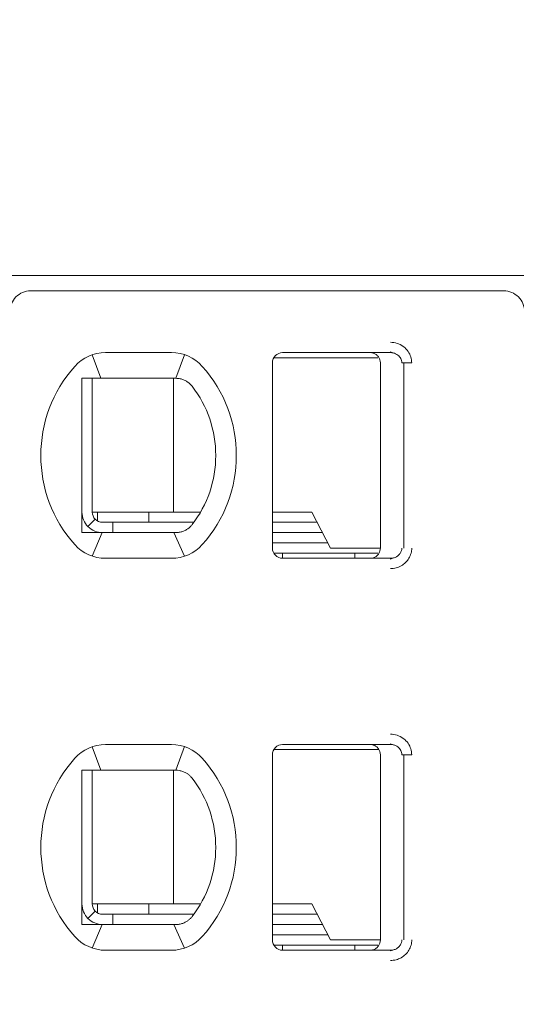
# Model space of a CAD drawing. Header units: millimetres. Extents: x -1114 to 1396, y -630 to 631.
# Tile 649 of 656: x 451 to 456, y 144 to 154. Entities that reach past the tile are written whole.
import ezdxf

# ---------------------------------------------------------------- set-up
doc = ezdxf.new("R2010")
doc.units = ezdxf.units.MM
doc.header["$MEASUREMENT"] = 0

msp = doc.modelspace()

# ---------------------------------------------------------------- linework, layer by layer
at = {"lineweight": 18}
for points, knots in [([(1038.9843, -629.7647), (1038.9843, -629.7647), (-1111.4882, -629.7647), (-1111.4882, -629.7647), (-1111.4882, -629.7647), (-1111.4882, -629.7647), (-1111.4882, 630.7883), (-1111.4882, 630.7883), (-1111.4882, 630.7883), (-1111.4882, 630.7883), (1038.9843, 630.7883), (1038.9843, 630.7883)], [0, 0, 0, 0, 0.333333, 0.333333, 0.333333, 0.333333, 0.666667, 0.666667, 0.666667, 0.666667, 1, 1, 1, 1]), ([(451.2729, 151.0657), (451.2198, 151.0657), (451.1689, 151.0446), (451.1314, 151.0071), (451.1314, 151.0071), (451.0939, 150.9696), (451.0729, 150.9187), (451.0729, 150.8657)], [0, 0, 0, 0, 0.5, 0.5, 0.5, 0.5, 1, 1, 1, 1]), ([(456.0729, 150.8657), (456.0729, 150.9187), (456.0518, 150.9696), (456.0143, 151.0071), (456.0143, 151.0071), (455.9768, 151.0446), (455.9259, 151.0657), (455.8729, 151.0657)], [0, 0, 0, 0, 0.5, 0.5, 0.5, 0.5, 1, 1, 1, 1]), ([(454.7703, 150.5657), (454.7923, 150.5658), (454.8135, 150.5626), (454.8346, 150.5558), (454.8346, 150.5558), (454.8557, 150.549), (454.8767, 150.5387), (454.8953, 150.5251), (454.8953, 150.5251), (454.9138, 150.5115), (454.9299, 150.4945), (454.9421, 150.4773), (454.9421, 150.4773), (454.9543, 150.4601), (454.9626, 150.4426), (454.9683, 150.424), (454.9683, 150.424), (454.9741, 150.4055), (454.9772, 150.386), (454.9773, 150.3657)], [0, 0, 0, 0, 0.2, 0.2, 0.2, 0.2, 0.4, 0.4, 0.4, 0.4, 0.6, 0.6, 0.6, 0.6, 0.8, 0.8, 0.8, 0.8, 1, 1, 1, 1]), ([(453.7229, 150.4657), (453.6963, 150.4657), (453.6709, 150.4551), (453.6521, 150.4364), (453.6521, 150.4364), (453.6334, 150.4176), (453.6229, 150.3922), (453.6229, 150.3657)], [0, 0, 0, 0, 0.5, 0.5, 0.5, 0.5, 1, 1, 1, 1]), ([(453.7229, 150.4657), (453.6963, 150.4657), (453.6709, 150.4551), (453.6521, 150.4364), (453.6521, 150.4364), (453.6334, 150.4176), (453.6229, 150.3922), (453.6229, 150.3657)], [0, 0, 0, 0, 0.5, 0.5, 0.5, 0.5, 1, 1, 1, 1]), ([(454.6729, 150.3657), (454.6729, 150.3761), (454.6712, 150.3865), (454.668, 150.3965), (454.668, 150.3965), (454.6648, 150.4064), (454.66, 150.4159), (454.6538, 150.4243), (454.6538, 150.4243), (454.6477, 150.4328), (454.6403, 150.4403), (454.6318, 150.4464), (454.6318, 150.4464), (454.6234, 150.4526), (454.6139, 150.4574), (454.604, 150.4607), (454.604, 150.4607), (454.594, 150.464), (454.5834, 150.4657), (454.5729, 150.4657)], [0, 0, 0, 0, 0.2, 0.2, 0.2, 0.2, 0.4, 0.4, 0.4, 0.4, 0.6, 0.6, 0.6, 0.6, 0.8, 0.8, 0.8, 0.8, 1, 1, 1, 1]), ([(454.7703, 150.4657), (454.779, 150.4657), (454.7878, 150.4647), (454.7963, 150.4628), (454.7963, 150.4628), (454.8046, 150.461), (454.8128, 150.4583), (454.8205, 150.4547), (454.8205, 150.4547), (454.8281, 150.4512), (454.8353, 150.4469), (454.8418, 150.4419), (454.8418, 150.4419), (454.848, 150.4371), (454.8536, 150.4317), (454.8586, 150.4258), (454.8586, 150.4258), (454.8631, 150.4203), (454.867, 150.4144), (454.8703, 150.4082), (454.8703, 150.4082), (454.8735, 150.402), (454.876, 150.3954), (454.8778, 150.3886), (454.8778, 150.3886), (454.8798, 150.3811), (454.8808, 150.3734), (454.8808, 150.3657)], [0, 0, 0, 0, 0.142857, 0.142857, 0.142857, 0.142857, 0.285714, 0.285714, 0.285714, 0.285714, 0.428571, 0.428571, 0.428571, 0.428571, 0.571429, 0.571429, 0.571429, 0.571429, 0.714286, 0.714286, 0.714286, 0.714286, 0.857143, 0.857143, 0.857143, 0.857143, 1, 1, 1, 1]), ([(451.8343, 150.2157), (451.8276, 150.2157), (451.8208, 150.2157), (451.8139, 150.2157), (451.8139, 150.2157), (451.8071, 150.2157), (451.8003, 150.2157), (451.7935, 150.2157), (451.7935, 150.2157), (451.7866, 150.2157), (451.7797, 150.2157), (451.7729, 150.2157)], [0, 0, 0, 0, 0.333333, 0.333333, 0.333333, 0.333333, 0.666667, 0.666667, 0.666667, 0.666667, 1, 1, 1, 1]), ([(451.7729, 150.2157), (451.7729, 150.1647), (451.7729, 150.1122), (451.7729, 150.0573), (451.7729, 150.0573), (451.7729, 150.0298), (451.7729, 150.0017), (451.7729, 149.9728), (451.7729, 149.9728), (451.7729, 149.9583), (451.7729, 149.9437), (451.7729, 149.9287), (451.7729, 149.9287), (451.7729, 149.9138), (451.7729, 149.8986), (451.7729, 149.8833), (451.7729, 149.8833), (451.7729, 149.8525), (451.7729, 149.8209), (451.7729, 149.7882), (451.7729, 149.7882), (451.7729, 149.7555), (451.7729, 149.7217), (451.7729, 149.6864), (451.7729, 149.6864), (451.7729, 149.6687), (451.7729, 149.6507), (451.7729, 149.6326), (451.7729, 149.6326), (451.7729, 149.6145), (451.7729, 149.5963), (451.7729, 149.5778), (451.7729, 149.5778), (451.7729, 149.5592), (451.7729, 149.5405), (451.7729, 149.5216), (451.7729, 149.5216), (451.7729, 149.5026), (451.7729, 149.4833), (451.7729, 149.4643), (451.7729, 149.4643), (451.7729, 149.4263), (451.7729, 149.3887), (451.7729, 149.3517), (451.7729, 149.3517), (451.7729, 149.3424), (451.7729, 149.3332), (451.7729, 149.3239), (451.7729, 149.3239), (451.7729, 149.3147), (451.7729, 149.3055), (451.7729, 149.2964), (451.7729, 149.2964), (451.7729, 149.2782), (451.7729, 149.2604), (451.7729, 149.2429), (451.7729, 149.2429), (451.7729, 149.208), (451.7729, 149.1743), (451.7729, 149.1417), (451.7729, 149.1417), (451.7729, 149.1253), (451.7729, 149.1093), (451.7729, 149.0934), (451.7729, 149.0934), (451.7729, 149.0775), (451.7729, 149.0619), (451.7729, 149.0466), (451.7729, 149.0466), (451.7729, 149.0159), (451.7729, 148.9863), (451.7729, 148.9575), (451.7729, 148.9575), (451.7729, 148.9288), (451.7729, 148.9008), (451.7729, 148.8735), (451.7729, 148.8735), (451.7729, 148.8188), (451.7729, 148.7665), (451.7729, 148.7157)], [0, 0, 0, 0, 0.05, 0.05, 0.05, 0.05, 0.1, 0.1, 0.1, 0.1, 0.15, 0.15, 0.15, 0.15, 0.2, 0.2, 0.2, 0.2, 0.25, 0.25, 0.25, 0.25, 0.3, 0.3, 0.3, 0.3, 0.35, 0.35, 0.35, 0.35, 0.4, 0.4, 0.4, 0.4, 0.45, 0.45, 0.45, 0.45, 0.5, 0.5, 0.5, 0.5, 0.55, 0.55, 0.55, 0.55, 0.6, 0.6, 0.6, 0.6, 0.65, 0.65, 0.65, 0.65, 0.7, 0.7, 0.7, 0.7, 0.75, 0.75, 0.75, 0.75, 0.8, 0.8, 0.8, 0.8, 0.85, 0.85, 0.85, 0.85, 0.9, 0.9, 0.9, 0.9, 0.95, 0.95, 0.95, 0.95, 1, 1, 1, 1]), ([(452.002, 150.2157), (451.9969, 150.2157), (451.9917, 150.2157), (451.9864, 150.2157), (451.9864, 150.2157), (451.9811, 150.2157), (451.9758, 150.2157), (451.9704, 150.2157), (451.9704, 150.2157), (451.965, 150.2157), (451.9595, 150.2157), (451.9539, 150.2157), (451.9539, 150.2157), (451.9482, 150.2157), (451.9424, 150.2157), (451.9365, 150.2157), (451.9365, 150.2157), (451.9305, 150.2157), (451.9243, 150.2157), (451.9181, 150.2157), (451.9181, 150.2157), (451.9118, 150.2157), (451.9054, 150.2157), (451.8988, 150.2157), (451.8988, 150.2157), (451.8922, 150.2157), (451.8854, 150.2157), (451.8785, 150.2157), (451.8785, 150.2157), (451.8715, 150.2157), (451.8644, 150.2157), (451.857, 150.2157), (451.857, 150.2157), (451.8497, 150.2157), (451.8421, 150.2157), (451.8343, 150.2157)], [0, 0, 0, 0, 0.111111, 0.111111, 0.111111, 0.111111, 0.222222, 0.222222, 0.222222, 0.222222, 0.333333, 0.333333, 0.333333, 0.333333, 0.444444, 0.444444, 0.444444, 0.444444, 0.555556, 0.555556, 0.555556, 0.555556, 0.666667, 0.666667, 0.666667, 0.666667, 0.777778, 0.777778, 0.777778, 0.777778, 0.888889, 0.888889, 0.888889, 0.888889, 1, 1, 1, 1]), ([(452.6437, 150.2157), (452.6481, 150.2157), (452.6527, 150.2157), (452.6573, 150.2157), (452.6573, 150.2157), (452.6618, 150.2157), (452.6665, 150.2157), (452.6712, 150.2157), (452.6712, 150.2157), (452.6759, 150.2157), (452.6805, 150.2157), (452.6852, 150.2157)], [0, 0, 0, 0, 0.333333, 0.333333, 0.333333, 0.333333, 0.666667, 0.666667, 0.666667, 0.666667, 1, 1, 1, 1]), ([(452.6852, 150.2157), (452.6965, 150.2157), (452.7077, 150.2147), (452.7188, 150.2128), (452.7188, 150.2128), (452.7299, 150.2109), (452.7409, 150.2081), (452.7516, 150.2043), (452.7516, 150.2043), (452.7623, 150.2006), (452.7728, 150.1958), (452.7829, 150.1902)], [0, 0, 0, 0, 0.333333, 0.333333, 0.333333, 0.333333, 0.666667, 0.666667, 0.666667, 0.666667, 1, 1, 1, 1]), ([(452.7829, 150.1902), (452.7912, 150.1856), (452.799, 150.1804), (452.8063, 150.1749), (452.8063, 150.1749), (452.8136, 150.1693), (452.8204, 150.1633), (452.8266, 150.1571), (452.8266, 150.1571), (452.8329, 150.1509), (452.8385, 150.1445), (452.8436, 150.1379)], [0, 0, 0, 0, 0.333333, 0.333333, 0.333333, 0.333333, 0.666667, 0.666667, 0.666667, 0.666667, 1, 1, 1, 1]), ([(451.7729, 148.9157), (451.7729, 148.8626), (451.7939, 148.8117), (451.8314, 148.7742), (451.8314, 148.7742), (451.8689, 148.7367), (451.9198, 148.7157), (451.9729, 148.7157)], [0, 0, 0, 0, 0.5, 0.5, 0.5, 0.5, 1, 1, 1, 1]), ([(451.8729, 148.9157), (451.8729, 148.8891), (451.8834, 148.8637), (451.9021, 148.8449), (451.9021, 148.8449), (451.9209, 148.8262), (451.9463, 148.8157), (451.9729, 148.8157)], [0, 0, 0, 0, 0.5, 0.5, 0.5, 0.5, 1, 1, 1, 1]), ([(452.8436, 148.7934), (452.8382, 148.7865), (452.8324, 148.7799), (452.8261, 148.7737), (452.8261, 148.7737), (452.8198, 148.7674), (452.813, 148.7615), (452.8058, 148.7561), (452.8058, 148.7561), (452.7986, 148.7506), (452.791, 148.7456), (452.7829, 148.7411)], [0, 0, 0, 0, 0.333333, 0.333333, 0.333333, 0.333333, 0.666667, 0.666667, 0.666667, 0.666667, 1, 1, 1, 1]), ([(451.7729, 148.7157), (451.7797, 148.7157), (451.7866, 148.7157), (451.7935, 148.7157), (451.7935, 148.7157), (451.8003, 148.7157), (451.8071, 148.7157), (451.8139, 148.7157), (451.8139, 148.7157), (451.8208, 148.7157), (451.8276, 148.7157), (451.8343, 148.7157)], [0, 0, 0, 0, 0.333333, 0.333333, 0.333333, 0.333333, 0.666667, 0.666667, 0.666667, 0.666667, 1, 1, 1, 1]), ([(451.8343, 148.7157), (451.8421, 148.7157), (451.8497, 148.7157), (451.857, 148.7157), (451.857, 148.7157), (451.8644, 148.7157), (451.8715, 148.7157), (451.8785, 148.7157), (451.8785, 148.7157), (451.8854, 148.7157), (451.8922, 148.7157), (451.8988, 148.7157), (451.8988, 148.7157), (451.9054, 148.7157), (451.9118, 148.7157), (451.9181, 148.7157), (451.9181, 148.7157), (451.9243, 148.7157), (451.9305, 148.7157), (451.9364, 148.7157), (451.9364, 148.7157), (451.9424, 148.7157), (451.9482, 148.7157), (451.9539, 148.7157), (451.9539, 148.7157), (451.9595, 148.7157), (451.965, 148.7157), (451.9704, 148.7157), (451.9704, 148.7157), (451.9758, 148.7157), (451.9811, 148.7157), (451.9864, 148.7157), (451.9864, 148.7157), (451.9917, 148.7157), (451.9969, 148.7157), (452.002, 148.7157)], [0, 0, 0, 0, 0.111111, 0.111111, 0.111111, 0.111111, 0.222222, 0.222222, 0.222222, 0.222222, 0.333333, 0.333333, 0.333333, 0.333333, 0.444444, 0.444444, 0.444444, 0.444444, 0.555556, 0.555556, 0.555556, 0.555556, 0.666667, 0.666667, 0.666667, 0.666667, 0.777778, 0.777778, 0.777778, 0.777778, 0.888889, 0.888889, 0.888889, 0.888889, 1, 1, 1, 1]), ([(452.6852, 148.7157), (452.6805, 148.7157), (452.6758, 148.7157), (452.6712, 148.7157), (452.6712, 148.7157), (452.6665, 148.7157), (452.6618, 148.7157), (452.6572, 148.7157), (452.6572, 148.7157), (452.6526, 148.7157), (452.6481, 148.7157), (452.6437, 148.7157)], [0, 0, 0, 0, 0.333333, 0.333333, 0.333333, 0.333333, 0.666667, 0.666667, 0.666667, 0.666667, 1, 1, 1, 1]), ([(452.7829, 148.7411), (452.7728, 148.7355), (452.7623, 148.7307), (452.7516, 148.727), (452.7516, 148.727), (452.7408, 148.7232), (452.7299, 148.7204), (452.7188, 148.7185), (452.7188, 148.7185), (452.7077, 148.7166), (452.6965, 148.7157), (452.6852, 148.7157)], [0, 0, 0, 0, 0.333333, 0.333333, 0.333333, 0.333333, 0.666667, 0.666667, 0.666667, 0.666667, 1, 1, 1, 1]), ([(453.6229, 148.5657), (453.6229, 148.5391), (453.6334, 148.5137), (453.6521, 148.4949), (453.6521, 148.4949), (453.6709, 148.4762), (453.6963, 148.4657), (453.7229, 148.4657)], [0, 0, 0, 0, 0.5, 0.5, 0.5, 0.5, 1, 1, 1, 1]), ([(453.6229, 148.5657), (453.6229, 148.5391), (453.6334, 148.5137), (453.6521, 148.4949), (453.6521, 148.4949), (453.6709, 148.4762), (453.6963, 148.4657), (453.7229, 148.4657)], [0, 0, 0, 0, 0.5, 0.5, 0.5, 0.5, 1, 1, 1, 1]), ([(454.6729, 148.5657), (454.6729, 148.5552), (454.6712, 148.5448), (454.668, 148.5348), (454.668, 148.5348), (454.6648, 148.5249), (454.66, 148.5154), (454.6538, 148.507), (454.6538, 148.507), (454.6477, 148.4985), (454.6403, 148.491), (454.6318, 148.4849), (454.6318, 148.4849), (454.6234, 148.4787), (454.6139, 148.4739), (454.604, 148.4706), (454.604, 148.4706), (454.594, 148.4673), (454.5834, 148.4657), (454.5729, 148.4657)], [0, 0, 0, 0, 0.2, 0.2, 0.2, 0.2, 0.4, 0.4, 0.4, 0.4, 0.6, 0.6, 0.6, 0.6, 0.8, 0.8, 0.8, 0.8, 1, 1, 1, 1]), ([(454.8808, 148.5657), (454.8808, 148.5572), (454.8795, 148.5487), (454.8772, 148.5405), (454.8772, 148.5405), (454.8748, 148.5323), (454.8714, 148.5244), (454.8669, 148.5171), (454.8669, 148.5171), (454.8623, 148.5097), (454.8567, 148.5028), (454.8502, 148.4967), (454.8502, 148.4967), (454.8436, 148.4904), (454.8362, 148.4849), (454.8281, 148.4805), (454.8281, 148.4805), (454.8196, 148.4757), (454.8103, 148.472), (454.8008, 148.4695), (454.8008, 148.4695), (454.7908, 148.467), (454.7805, 148.4657), (454.7703, 148.4657)], [0, 0, 0, 0, 0.166667, 0.166667, 0.166667, 0.166667, 0.333333, 0.333333, 0.333333, 0.333333, 0.5, 0.5, 0.5, 0.5, 0.666667, 0.666667, 0.666667, 0.666667, 0.833333, 0.833333, 0.833333, 0.833333, 1, 1, 1, 1]), ([(454.9773, 148.5657), (454.9773, 148.5483), (454.9751, 148.5315), (454.9706, 148.5149), (454.9706, 148.5149), (454.966, 148.4984), (454.9592, 148.4821), (454.9504, 148.467), (454.9504, 148.467), (454.9416, 148.4518), (454.9308, 148.438), (454.9179, 148.4254), (454.9179, 148.4254), (454.9051, 148.4129), (454.8902, 148.4018), (454.8745, 148.3928), (454.8745, 148.3928), (454.8588, 148.3839), (454.8423, 148.3773), (454.825, 148.3727), (454.825, 148.3727), (454.8076, 148.3682), (454.7894, 148.3658), (454.7703, 148.3657)], [0, 0, 0, 0, 0.166667, 0.166667, 0.166667, 0.166667, 0.333333, 0.333333, 0.333333, 0.333333, 0.5, 0.5, 0.5, 0.5, 0.666667, 0.666667, 0.666667, 0.666667, 0.833333, 0.833333, 0.833333, 0.833333, 1, 1, 1, 1]), ([(454.7703, 146.7557), (454.7923, 146.7558), (454.8135, 146.7526), (454.8346, 146.7458), (454.8346, 146.7458), (454.8557, 146.739), (454.8767, 146.7287), (454.8953, 146.7151), (454.8953, 146.7151), (454.9138, 146.7015), (454.9299, 146.6845), (454.9421, 146.6673), (454.9421, 146.6673), (454.9543, 146.6501), (454.9626, 146.6326), (454.9683, 146.614), (454.9683, 146.614), (454.9741, 146.5955), (454.9772, 146.576), (454.9773, 146.5557)], [0, 0, 0, 0, 0.2, 0.2, 0.2, 0.2, 0.4, 0.4, 0.4, 0.4, 0.6, 0.6, 0.6, 0.6, 0.8, 0.8, 0.8, 0.8, 1, 1, 1, 1]), ([(453.7229, 146.6557), (453.6963, 146.6557), (453.6709, 146.6451), (453.6521, 146.6264), (453.6521, 146.6264), (453.6334, 146.6076), (453.6229, 146.5822), (453.6229, 146.5557)], [0, 0, 0, 0, 0.5, 0.5, 0.5, 0.5, 1, 1, 1, 1]), ([(453.7229, 146.6557), (453.6963, 146.6557), (453.6709, 146.6451), (453.6521, 146.6264), (453.6521, 146.6264), (453.6334, 146.6076), (453.6229, 146.5822), (453.6229, 146.5557)], [0, 0, 0, 0, 0.5, 0.5, 0.5, 0.5, 1, 1, 1, 1]), ([(454.5729, 146.6557), (454.5834, 146.6557), (454.5939, 146.654), (454.6038, 146.6507), (454.6038, 146.6507), (454.6138, 146.6475), (454.6233, 146.6426), (454.6317, 146.6365), (454.6317, 146.6365), (454.6402, 146.6303), (454.6477, 146.6228), (454.6538, 146.6144), (454.6538, 146.6144), (454.66, 146.6059), (454.6648, 146.5964), (454.668, 146.5864), (454.668, 146.5864), (454.6712, 146.5765), (454.6729, 146.5661), (454.6729, 146.5557)], [0, 0, 0, 0, 0.2, 0.2, 0.2, 0.2, 0.4, 0.4, 0.4, 0.4, 0.6, 0.6, 0.6, 0.6, 0.8, 0.8, 0.8, 0.8, 1, 1, 1, 1]), ([(454.7703, 146.6557), (454.779, 146.6557), (454.7878, 146.6547), (454.7963, 146.6528), (454.7963, 146.6528), (454.8046, 146.651), (454.8128, 146.6483), (454.8205, 146.6447), (454.8205, 146.6447), (454.8281, 146.6412), (454.8353, 146.6369), (454.8418, 146.6319), (454.8418, 146.6319), (454.848, 146.6271), (454.8536, 146.6217), (454.8586, 146.6158), (454.8586, 146.6158), (454.8631, 146.6103), (454.867, 146.6044), (454.8703, 146.5982), (454.8703, 146.5982), (454.8735, 146.592), (454.876, 146.5854), (454.8778, 146.5786), (454.8778, 146.5786), (454.8798, 146.5711), (454.8808, 146.5634), (454.8808, 146.5557)], [0, 0, 0, 0, 0.142857, 0.142857, 0.142857, 0.142857, 0.285714, 0.285714, 0.285714, 0.285714, 0.428571, 0.428571, 0.428571, 0.428571, 0.571429, 0.571429, 0.571429, 0.571429, 0.714286, 0.714286, 0.714286, 0.714286, 0.857143, 0.857143, 0.857143, 0.857143, 1, 1, 1, 1]), ([(451.7729, 146.4057), (451.7796, 146.4057), (451.7864, 146.4057), (451.7932, 146.4057), (451.7932, 146.4057), (451.8, 146.4057), (451.8069, 146.4057), (451.8137, 146.4057), (451.8137, 146.4057), (451.8206, 146.4057), (451.8274, 146.4057), (451.8343, 146.4057)], [0, 0, 0, 0, 0.333333, 0.333333, 0.333333, 0.333333, 0.666667, 0.666667, 0.666667, 0.666667, 1, 1, 1, 1]), ([(451.7729, 146.4057), (451.7729, 146.3547), (451.7729, 146.3022), (451.7729, 146.2473), (451.7729, 146.2473), (451.7729, 146.2198), (451.7729, 146.1917), (451.7729, 146.1628), (451.7729, 146.1628), (451.7729, 146.1483), (451.7729, 146.1337), (451.7729, 146.1187), (451.7729, 146.1187), (451.7729, 146.1038), (451.7729, 146.0886), (451.7729, 146.0733), (451.7729, 146.0733), (451.7729, 146.0425), (451.7729, 146.0109), (451.7729, 145.9782), (451.7729, 145.9782), (451.7729, 145.9455), (451.7729, 145.9117), (451.7729, 145.8764), (451.7729, 145.8764), (451.7729, 145.8587), (451.7729, 145.8407), (451.7729, 145.8226), (451.7729, 145.8226), (451.7729, 145.8045), (451.7729, 145.7863), (451.7729, 145.7678), (451.7729, 145.7678), (451.7729, 145.7492), (451.7729, 145.7305), (451.7729, 145.7116), (451.7729, 145.7116), (451.7729, 145.6926), (451.7729, 145.6733), (451.7729, 145.6543), (451.7729, 145.6543), (451.7729, 145.6163), (451.7729, 145.5787), (451.7729, 145.5417), (451.7729, 145.5417), (451.7729, 145.5324), (451.7729, 145.5232), (451.7729, 145.5139), (451.7729, 145.5139), (451.7729, 145.5047), (451.7729, 145.4955), (451.7729, 145.4864), (451.7729, 145.4864), (451.7729, 145.4682), (451.7729, 145.4504), (451.7729, 145.4329), (451.7729, 145.4329), (451.7729, 145.398), (451.7729, 145.3643), (451.7729, 145.3317), (451.7729, 145.3317), (451.7729, 145.3153), (451.7729, 145.2993), (451.7729, 145.2834), (451.7729, 145.2834), (451.7729, 145.2675), (451.7729, 145.2519), (451.7729, 145.2366), (451.7729, 145.2366), (451.7729, 145.2059), (451.7729, 145.1763), (451.7729, 145.1475), (451.7729, 145.1475), (451.7729, 145.1188), (451.7729, 145.0908), (451.7729, 145.0635), (451.7729, 145.0635), (451.7729, 145.0088), (451.7729, 144.9565), (451.7729, 144.9057)], [0, 0, 0, 0, 0.05, 0.05, 0.05, 0.05, 0.1, 0.1, 0.1, 0.1, 0.15, 0.15, 0.15, 0.15, 0.2, 0.2, 0.2, 0.2, 0.25, 0.25, 0.25, 0.25, 0.3, 0.3, 0.3, 0.3, 0.35, 0.35, 0.35, 0.35, 0.4, 0.4, 0.4, 0.4, 0.45, 0.45, 0.45, 0.45, 0.5, 0.5, 0.5, 0.5, 0.55, 0.55, 0.55, 0.55, 0.6, 0.6, 0.6, 0.6, 0.65, 0.65, 0.65, 0.65, 0.7, 0.7, 0.7, 0.7, 0.75, 0.75, 0.75, 0.75, 0.8, 0.8, 0.8, 0.8, 0.85, 0.85, 0.85, 0.85, 0.9, 0.9, 0.9, 0.9, 0.95, 0.95, 0.95, 0.95, 1, 1, 1, 1]), ([(452.002, 146.4057), (451.9969, 146.4057), (451.9917, 146.4057), (451.9864, 146.4057), (451.9864, 146.4057), (451.9811, 146.4057), (451.9758, 146.4057), (451.9704, 146.4057), (451.9704, 146.4057), (451.965, 146.4057), (451.9595, 146.4057), (451.9539, 146.4057), (451.9539, 146.4057), (451.9482, 146.4057), (451.9424, 146.4057), (451.9365, 146.4057), (451.9365, 146.4057), (451.9305, 146.4057), (451.9243, 146.4057), (451.9181, 146.4057), (451.9181, 146.4057), (451.9118, 146.4057), (451.9054, 146.4057), (451.8988, 146.4057), (451.8988, 146.4057), (451.8922, 146.4057), (451.8854, 146.4057), (451.8785, 146.4057), (451.8785, 146.4057), (451.8715, 146.4057), (451.8644, 146.4057), (451.857, 146.4057), (451.857, 146.4057), (451.8497, 146.4057), (451.8421, 146.4057), (451.8343, 146.4057)], [0, 0, 0, 0, 0.111111, 0.111111, 0.111111, 0.111111, 0.222222, 0.222222, 0.222222, 0.222222, 0.333333, 0.333333, 0.333333, 0.333333, 0.444444, 0.444444, 0.444444, 0.444444, 0.555556, 0.555556, 0.555556, 0.555556, 0.666667, 0.666667, 0.666667, 0.666667, 0.777778, 0.777778, 0.777778, 0.777778, 0.888889, 0.888889, 0.888889, 0.888889, 1, 1, 1, 1]), ([(452.6852, 146.4057), (452.6806, 146.4057), (452.6759, 146.4057), (452.6712, 146.4057), (452.6712, 146.4057), (452.6666, 146.4057), (452.6619, 146.4057), (452.6573, 146.4057), (452.6573, 146.4057), (452.6527, 146.4057), (452.6482, 146.4057), (452.6437, 146.4057)], [0, 0, 0, 0, 0.333333, 0.333333, 0.333333, 0.333333, 0.666667, 0.666667, 0.666667, 0.666667, 1, 1, 1, 1]), ([(452.7829, 146.3802), (452.7726, 146.386), (452.762, 146.3907), (452.7511, 146.3945), (452.7511, 146.3945), (452.7403, 146.3983), (452.7293, 146.4011), (452.7183, 146.4029), (452.7183, 146.4029), (452.7073, 146.4048), (452.6962, 146.4057), (452.6852, 146.4057)], [0, 0, 0, 0, 0.333333, 0.333333, 0.333333, 0.333333, 0.666667, 0.666667, 0.666667, 0.666667, 1, 1, 1, 1]), ([(452.8436, 146.3279), (452.8383, 146.3347), (452.8325, 146.3413), (452.8262, 146.3475), (452.8262, 146.3475), (452.8199, 146.3538), (452.8131, 146.3597), (452.8058, 146.3652), (452.8058, 146.3652), (452.7986, 146.3707), (452.7909, 146.3757), (452.7829, 146.3802)], [0, 0, 0, 0, 0.333333, 0.333333, 0.333333, 0.333333, 0.666667, 0.666667, 0.666667, 0.666667, 1, 1, 1, 1]), ([(451.7729, 145.1057), (451.7729, 145.0526), (451.7939, 145.0017), (451.8314, 144.9642), (451.8314, 144.9642), (451.8689, 144.9267), (451.9198, 144.9057), (451.9729, 144.9057)], [0, 0, 0, 0, 0.5, 0.5, 0.5, 0.5, 1, 1, 1, 1]), ([(451.8729, 145.1057), (451.8729, 145.0791), (451.8834, 145.0537), (451.9021, 145.0349), (451.9021, 145.0349), (451.9209, 145.0162), (451.9463, 145.0057), (451.9729, 145.0057)], [0, 0, 0, 0, 0.5, 0.5, 0.5, 0.5, 1, 1, 1, 1]), ([(452.7829, 144.9311), (452.7728, 144.9255), (452.7623, 144.9207), (452.7516, 144.917), (452.7516, 144.917), (452.7408, 144.9132), (452.7299, 144.9104), (452.7188, 144.9085), (452.7188, 144.9085), (452.7077, 144.9066), (452.6965, 144.9057), (452.6852, 144.9057)], [0, 0, 0, 0, 0.333333, 0.333333, 0.333333, 0.333333, 0.666667, 0.666667, 0.666667, 0.666667, 1, 1, 1, 1]), ([(452.7829, 144.9311), (452.7912, 144.9358), (452.7991, 144.9409), (452.8064, 144.9465), (452.8064, 144.9465), (452.8137, 144.952), (452.8204, 144.958), (452.8266, 144.9642), (452.8266, 144.9642), (452.8328, 144.9704), (452.8385, 144.9768), (452.8436, 144.9834)], [0, 0, 0, 0, 0.333333, 0.333333, 0.333333, 0.333333, 0.666667, 0.666667, 0.666667, 0.666667, 1, 1, 1, 1]), ([(451.7729, 144.9057), (451.7797, 144.9057), (451.7866, 144.9057), (451.7935, 144.9057), (451.7935, 144.9057), (451.8003, 144.9057), (451.8071, 144.9057), (451.8139, 144.9057), (451.8139, 144.9057), (451.8208, 144.9057), (451.8276, 144.9057), (451.8343, 144.9057)], [0, 0, 0, 0, 0.333333, 0.333333, 0.333333, 0.333333, 0.666667, 0.666667, 0.666667, 0.666667, 1, 1, 1, 1]), ([(451.8343, 144.9057), (451.8421, 144.9057), (451.8497, 144.9057), (451.857, 144.9057), (451.857, 144.9057), (451.8644, 144.9057), (451.8715, 144.9057), (451.8785, 144.9057), (451.8785, 144.9057), (451.8854, 144.9057), (451.8922, 144.9057), (451.8988, 144.9057), (451.8988, 144.9057), (451.9054, 144.9057), (451.9118, 144.9057), (451.9181, 144.9057), (451.9181, 144.9057), (451.9243, 144.9057), (451.9305, 144.9057), (451.9364, 144.9057), (451.9364, 144.9057), (451.9424, 144.9057), (451.9482, 144.9057), (451.9539, 144.9057), (451.9539, 144.9057), (451.9595, 144.9057), (451.965, 144.9057), (451.9704, 144.9057), (451.9704, 144.9057), (451.9758, 144.9057), (451.9811, 144.9057), (451.9864, 144.9057), (451.9864, 144.9057), (451.9917, 144.9057), (451.9969, 144.9057), (452.002, 144.9057)], [0, 0, 0, 0, 0.111111, 0.111111, 0.111111, 0.111111, 0.222222, 0.222222, 0.222222, 0.222222, 0.333333, 0.333333, 0.333333, 0.333333, 0.444444, 0.444444, 0.444444, 0.444444, 0.555556, 0.555556, 0.555556, 0.555556, 0.666667, 0.666667, 0.666667, 0.666667, 0.777778, 0.777778, 0.777778, 0.777778, 0.888889, 0.888889, 0.888889, 0.888889, 1, 1, 1, 1]), ([(452.6437, 144.9057), (452.6482, 144.9057), (452.6527, 144.9057), (452.6573, 144.9057), (452.6573, 144.9057), (452.6619, 144.9057), (452.6666, 144.9057), (452.6712, 144.9057), (452.6712, 144.9057), (452.6759, 144.9057), (452.6806, 144.9057), (452.6852, 144.9057)], [0, 0, 0, 0, 0.333333, 0.333333, 0.333333, 0.333333, 0.666667, 0.666667, 0.666667, 0.666667, 1, 1, 1, 1]), ([(453.6229, 144.7557), (453.6229, 144.7291), (453.6334, 144.7037), (453.6521, 144.6849), (453.6521, 144.6849), (453.6709, 144.6662), (453.6963, 144.6557), (453.7229, 144.6557)], [0, 0, 0, 0, 0.5, 0.5, 0.5, 0.5, 1, 1, 1, 1]), ([(453.6229, 144.7557), (453.6229, 144.7291), (453.6334, 144.7037), (453.6521, 144.6849), (453.6521, 144.6849), (453.6709, 144.6662), (453.6963, 144.6557), (453.7229, 144.6557)], [0, 0, 0, 0, 0.5, 0.5, 0.5, 0.5, 1, 1, 1, 1]), ([(454.6729, 144.7557), (454.6729, 144.7452), (454.6712, 144.7348), (454.668, 144.7248), (454.668, 144.7248), (454.6648, 144.7149), (454.66, 144.7054), (454.6538, 144.697), (454.6538, 144.697), (454.6477, 144.6885), (454.6403, 144.681), (454.6318, 144.6749), (454.6318, 144.6749), (454.6234, 144.6687), (454.6139, 144.6639), (454.604, 144.6606), (454.604, 144.6606), (454.594, 144.6573), (454.5834, 144.6557), (454.5729, 144.6557)], [0, 0, 0, 0, 0.2, 0.2, 0.2, 0.2, 0.4, 0.4, 0.4, 0.4, 0.6, 0.6, 0.6, 0.6, 0.8, 0.8, 0.8, 0.8, 1, 1, 1, 1]), ([(454.8808, 144.7557), (454.8808, 144.7472), (454.8795, 144.7387), (454.8772, 144.7305), (454.8772, 144.7305), (454.8748, 144.7223), (454.8714, 144.7144), (454.8669, 144.7071), (454.8669, 144.7071), (454.8623, 144.6997), (454.8567, 144.6928), (454.8502, 144.6867), (454.8502, 144.6867), (454.8436, 144.6804), (454.8362, 144.6749), (454.8281, 144.6705), (454.8281, 144.6705), (454.8196, 144.6657), (454.8103, 144.662), (454.8008, 144.6595), (454.8008, 144.6595), (454.7908, 144.657), (454.7805, 144.6557), (454.7703, 144.6557)], [0, 0, 0, 0, 0.166667, 0.166667, 0.166667, 0.166667, 0.333333, 0.333333, 0.333333, 0.333333, 0.5, 0.5, 0.5, 0.5, 0.666667, 0.666667, 0.666667, 0.666667, 0.833333, 0.833333, 0.833333, 0.833333, 1, 1, 1, 1]), ([(454.9773, 144.7557), (454.9773, 144.7383), (454.9751, 144.7215), (454.9706, 144.7049), (454.9706, 144.7049), (454.966, 144.6884), (454.9592, 144.6721), (454.9504, 144.657), (454.9504, 144.657), (454.9416, 144.6418), (454.9308, 144.628), (454.9179, 144.6154), (454.9179, 144.6154), (454.9051, 144.6029), (454.8902, 144.5918), (454.8745, 144.5828), (454.8745, 144.5828), (454.8588, 144.5739), (454.8423, 144.5673), (454.825, 144.5627), (454.825, 144.5627), (454.8076, 144.5582), (454.7894, 144.5558), (454.7703, 144.5557)], [0, 0, 0, 0, 0.166667, 0.166667, 0.166667, 0.166667, 0.333333, 0.333333, 0.333333, 0.333333, 0.5, 0.5, 0.5, 0.5, 0.666667, 0.666667, 0.666667, 0.666667, 0.833333, 0.833333, 0.833333, 0.833333, 1, 1, 1, 1])]:
    msp.add_open_spline(points, degree=3, knots=knots, dxfattribs=at)
for points in [[(431.2229, 151.2157), (431.2229, 151.2157), (470.9229, 151.2157), (470.9229, 151.2157)], [(455.8729, 151.0657), (455.8729, 151.0657), (451.2729, 151.0657), (451.2729, 151.0657)], [(452.002, 150.4657), (451.8882, 150.4657), (451.7798, 150.4172), (451.7039, 150.3323)], [(452.002, 150.4657), (451.8882, 150.4657), (451.7798, 150.4172), (451.7039, 150.3323)], [(451.8713, 150.4437), (451.8713, 150.4437), (451.9558, 150.2157), (451.9558, 150.2157)], [(452.002, 150.4657), (452.002, 150.4657), (452.6437, 150.4657), (452.6437, 150.4657)], [(452.002, 150.4657), (452.002, 150.4657), (452.6437, 150.4657), (452.6437, 150.4657)], [(452.9418, 150.3323), (452.8659, 150.4172), (452.7575, 150.4657), (452.6437, 150.4657)], [(452.9418, 150.3323), (452.8659, 150.4172), (452.7575, 150.4657), (452.6437, 150.4657)], [(452.7701, 150.4452), (452.7701, 150.4452), (452.6845, 150.2157), (452.6845, 150.2157)], [(454.3037, 150.4157), (454.3037, 150.4157), (453.6362, 150.4157), (453.6362, 150.4157)], [(453.7229, 150.4657), (453.7229, 150.4657), (454.7703, 150.4657), (454.7703, 150.4657)], [(454.7703, 150.4657), (454.7703, 150.4657), (453.7229, 150.4657), (453.7229, 150.4657)], [(454.6476, 150.4157), (454.6476, 150.4157), (454.3037, 150.4157), (454.3037, 150.4157)], [(454.7703, 150.4657), (454.7703, 150.4657), (454.6716, 150.4657), (454.6716, 150.4657)], [(454.7692, 150.4726), (454.7692, 150.4726), (454.8129, 150.4578), (454.8129, 150.4578)], [(451.7039, 150.3323), (451.2625, 149.8388), (451.2625, 149.0925), (451.7039, 148.599)], [(451.7039, 150.3323), (451.2625, 149.8388), (451.2625, 149.0925), (451.7039, 148.599)], [(452.9418, 148.599), (453.3832, 149.0925), (453.3832, 149.8388), (452.9418, 150.3323)], [(452.9418, 148.599), (453.3832, 149.0925), (453.3832, 149.8388), (452.9418, 150.3323)], [(453.6229, 148.5657), (453.6229, 148.5657), (453.6229, 150.3657), (453.6229, 150.3657)], [(453.6229, 148.5657), (453.6229, 148.5657), (453.6229, 150.3657), (453.6229, 150.3657)], [(454.6729, 148.5657), (454.6729, 148.5657), (454.6729, 150.3657), (454.6729, 150.3657)], [(454.8808, 150.3657), (454.8808, 150.3657), (454.9773, 150.3657), (454.9773, 150.3657)], [(454.9006, 148.5657), (454.9006, 148.5657), (454.9006, 150.3657), (454.9006, 150.3657)], [(451.8729, 150.2156), (451.8729, 150.2156), (451.8729, 148.9157), (451.8729, 148.9157)], [(452.6437, 150.2157), (452.6437, 150.2157), (452.002, 150.2157), (452.002, 150.2157)], [(452.6619, 150.2156), (452.6619, 150.2156), (452.6619, 148.9157), (452.6619, 148.9157)], [(453.0729, 149.4657), (453.0729, 149.7089), (452.9922, 149.9453), (452.8436, 150.1379)], [(452.8436, 148.7934), (452.9922, 148.986), (453.0729, 149.2224), (453.0729, 149.4657)], [(451.8729, 148.9157), (451.8729, 148.9157), (452.6324, 148.9157), (452.6324, 148.9157)], [(451.9229, 148.8291), (451.9229, 148.8291), (451.9229, 148.9157), (451.9229, 148.9157)], [(452.4229, 148.8157), (452.4229, 148.8157), (452.4229, 148.9157), (452.4229, 148.9157)], [(452.6324, 148.9157), (452.6324, 148.9157), (452.6832, 148.9157), (452.6832, 148.9157)], [(452.9255, 148.9157), (452.9255, 148.9157), (452.6832, 148.9157), (452.6832, 148.9157)], [(454.0072, 148.9157), (454.0072, 148.9157), (453.6229, 148.9157), (453.6229, 148.9157)], [(454.1877, 148.5657), (454.1877, 148.5657), (454.0072, 148.9157), (454.0072, 148.9157)], [(451.9021, 148.8449), (451.9021, 148.8449), (451.8314, 148.7742), (451.8314, 148.7742)], [(452.0729, 148.8157), (452.0729, 148.8157), (451.9729, 148.8157), (451.9729, 148.8157)], [(452.0729, 148.8157), (452.0729, 148.8157), (452.8603, 148.8157), (452.8603, 148.8157)], [(452.0729, 148.8157), (452.0729, 148.8157), (452.0729, 148.7157), (452.0729, 148.7157)], [(453.6229, 148.8157), (453.6229, 148.8157), (454.0588, 148.8157), (454.0588, 148.8157)], [(451.8723, 148.4873), (451.8723, 148.4873), (451.9697, 148.7156), (451.9697, 148.7156)], [(452.002, 148.7157), (452.002, 148.7157), (452.6437, 148.7157), (452.6437, 148.7157)], [(452.7679, 148.4854), (452.7679, 148.4854), (452.6667, 148.7157), (452.6667, 148.7157)], [(454.1103, 148.7157), (454.1103, 148.7157), (453.6229, 148.7157), (453.6229, 148.7157)], [(451.7039, 148.599), (451.7798, 148.5141), (451.8882, 148.4657), (452.002, 148.4657)], [(451.7039, 148.599), (451.7798, 148.5141), (451.8882, 148.4657), (452.002, 148.4657)], [(452.6437, 148.4657), (452.7575, 148.4657), (452.8659, 148.5141), (452.9418, 148.599)], [(452.6437, 148.4657), (452.7575, 148.4657), (452.8659, 148.5141), (452.9418, 148.599)], [(454.1619, 148.6157), (454.1619, 148.6157), (453.6229, 148.6157), (453.6229, 148.6157)], [(454.1877, 148.5657), (454.1877, 148.5657), (454.3037, 148.5657), (454.3037, 148.5657)], [(454.3037, 148.5657), (454.3037, 148.5657), (454.6663, 148.5657), (454.6663, 148.5657)], [(454.6494, 148.5157), (454.6494, 148.5157), (453.6363, 148.5157), (453.6363, 148.5157)], [(453.7229, 148.4657), (453.7229, 148.4657), (453.7229, 148.5157), (453.7229, 148.5157)], [(454.4229, 148.5157), (454.4229, 148.5157), (454.4229, 148.4657), (454.4229, 148.4657)], [(454.7925, 148.4677), (454.7925, 148.4677), (454.7692, 148.4587), (454.7692, 148.4587)], [(452.002, 148.4657), (452.002, 148.4657), (452.6437, 148.4657), (452.6437, 148.4657)], [(452.6437, 148.4657), (452.6437, 148.4657), (452.002, 148.4657), (452.002, 148.4657)], [(453.7229, 148.4657), (453.7229, 148.4657), (454.7703, 148.4657), (454.7703, 148.4657)], [(453.7229, 148.4657), (453.7229, 148.4657), (454.7703, 148.4657), (454.7703, 148.4657)], [(454.7703, 148.4588), (454.7703, 148.4588), (454.7703, 148.4657), (454.7703, 148.4657)], [(452.002, 146.6557), (451.8882, 146.6557), (451.7798, 146.6072), (451.7039, 146.5223)], [(452.002, 146.6557), (451.8882, 146.6557), (451.7798, 146.6072), (451.7039, 146.5223)], [(452.002, 146.6557), (452.002, 146.6557), (452.6437, 146.6557), (452.6437, 146.6557)], [(452.002, 146.6557), (452.002, 146.6557), (452.6437, 146.6557), (452.6437, 146.6557)], [(452.9418, 146.5223), (452.8659, 146.6072), (452.7575, 146.6557), (452.6437, 146.6557)], [(452.9418, 146.5223), (452.8659, 146.6072), (452.7575, 146.6557), (452.6437, 146.6557)], [(453.7229, 146.6557), (453.7229, 146.6557), (454.7703, 146.6557), (454.7703, 146.6557)], [(453.7229, 146.6557), (453.7229, 146.6557), (454.7703, 146.6557), (454.7703, 146.6557)], [(454.7692, 146.6626), (454.7692, 146.6626), (454.8129, 146.6478), (454.8129, 146.6478)], [(451.8713, 146.6337), (451.8713, 146.6337), (451.9558, 146.4057), (451.9558, 146.4057)], [(452.7701, 146.6352), (452.7701, 146.6352), (452.6845, 146.4057), (452.6845, 146.4057)], [(453.6229, 144.7557), (453.6229, 144.7557), (453.6229, 146.5557), (453.6229, 146.5557)], [(453.6229, 144.7557), (453.6229, 144.7557), (453.6229, 146.5557), (453.6229, 146.5557)], [(454.3037, 146.6057), (454.3037, 146.6057), (453.6362, 146.6057), (453.6362, 146.6057)], [(454.653, 146.6057), (454.653, 146.6057), (454.3037, 146.6057), (454.3037, 146.6057)], [(454.6729, 144.7557), (454.6729, 144.7557), (454.6729, 146.5557), (454.6729, 146.5557)], [(454.8808, 146.5557), (454.8808, 146.5557), (454.9773, 146.5557), (454.9773, 146.5557)], [(454.9006, 144.7557), (454.9006, 144.7557), (454.9006, 146.5557), (454.9006, 146.5557)], [(451.7039, 146.5223), (451.2625, 146.0288), (451.2625, 145.2825), (451.7039, 144.789)], [(451.7039, 146.5223), (451.2625, 146.0288), (451.2625, 145.2825), (451.7039, 144.789)], [(452.9418, 144.789), (453.3832, 145.2825), (453.3832, 146.0288), (452.9418, 146.5223)], [(452.9418, 144.789), (453.3832, 145.2825), (453.3832, 146.0288), (452.9418, 146.5223)], [(451.8729, 146.4056), (451.8729, 146.4056), (451.8729, 145.1057), (451.8729, 145.1057)], [(452.6437, 146.4057), (452.6437, 146.4057), (452.002, 146.4057), (452.002, 146.4057)], [(452.6619, 146.4056), (452.6619, 146.4056), (452.6619, 145.1057), (452.6619, 145.1057)], [(453.0729, 145.6557), (453.0729, 145.8989), (452.9922, 146.1353), (452.8436, 146.3279)], [(452.8436, 144.9834), (452.9922, 145.176), (453.0729, 145.4124), (453.0729, 145.6557)], [(451.9021, 145.0349), (451.9021, 145.0349), (451.8314, 144.9642), (451.8314, 144.9642)], [(451.8729, 145.1057), (451.8729, 145.1057), (452.6324, 145.1057), (452.6324, 145.1057)], [(451.9229, 145.0191), (451.9229, 145.0191), (451.9229, 145.1057), (451.9229, 145.1057)], [(452.4229, 145.0057), (452.4229, 145.0057), (452.4229, 145.1057), (452.4229, 145.1057)], [(452.6324, 145.1057), (452.6324, 145.1057), (452.6832, 145.1057), (452.6832, 145.1057)], [(452.9255, 145.1057), (452.9255, 145.1057), (452.6832, 145.1057), (452.6832, 145.1057)], [(454.0072, 145.1057), (454.0072, 145.1057), (453.6229, 145.1057), (453.6229, 145.1057)], [(454.1877, 144.7557), (454.1877, 144.7557), (454.0072, 145.1057), (454.0072, 145.1057)], [(452.0729, 145.0057), (452.0729, 145.0057), (451.9729, 145.0057), (451.9729, 145.0057)], [(452.0729, 145.0057), (452.0729, 145.0057), (452.8603, 145.0057), (452.8603, 145.0057)], [(452.0729, 145.0057), (452.0729, 145.0057), (452.0729, 144.9057), (452.0729, 144.9057)], [(453.6229, 145.0057), (453.6229, 145.0057), (454.0588, 145.0057), (454.0588, 145.0057)], [(451.8723, 144.6773), (451.8723, 144.6773), (451.9697, 144.9056), (451.9697, 144.9056)], [(452.002, 144.9057), (452.002, 144.9057), (452.6437, 144.9057), (452.6437, 144.9057)], [(452.7679, 144.6754), (452.7679, 144.6754), (452.6667, 144.9057), (452.6667, 144.9057)], [(454.1103, 144.9057), (454.1103, 144.9057), (453.6229, 144.9057), (453.6229, 144.9057)], [(451.7039, 144.789), (451.7798, 144.7041), (451.8882, 144.6557), (452.002, 144.6557)], [(451.7039, 144.789), (451.7798, 144.7041), (451.8882, 144.6557), (452.002, 144.6557)], [(452.6437, 144.6557), (452.7575, 144.6557), (452.8659, 144.7041), (452.9418, 144.789)], [(452.6437, 144.6557), (452.7575, 144.6557), (452.8659, 144.7041), (452.9418, 144.789)], [(454.1619, 144.8057), (454.1619, 144.8057), (453.6229, 144.8057), (453.6229, 144.8057)], [(454.1877, 144.7557), (454.1877, 144.7557), (454.3037, 144.7557), (454.3037, 144.7557)], [(454.3037, 144.7557), (454.3037, 144.7557), (454.6663, 144.7557), (454.6663, 144.7557)], [(452.002, 144.6557), (452.002, 144.6557), (452.6437, 144.6557), (452.6437, 144.6557)], [(452.6437, 144.6557), (452.6437, 144.6557), (452.002, 144.6557), (452.002, 144.6557)], [(454.6494, 144.7057), (454.6494, 144.7057), (453.6363, 144.7057), (453.6363, 144.7057)], [(453.7229, 144.6557), (453.7229, 144.6557), (453.7229, 144.7057), (453.7229, 144.7057)], [(453.7229, 144.6557), (453.7229, 144.6557), (454.7703, 144.6557), (454.7703, 144.6557)], [(453.7229, 144.6557), (453.7229, 144.6557), (454.7703, 144.6557), (454.7703, 144.6557)], [(454.4229, 144.7057), (454.4229, 144.7057), (454.4229, 144.6557), (454.4229, 144.6557)], [(454.7925, 144.6577), (454.7925, 144.6577), (454.7692, 144.6487), (454.7692, 144.6487)], [(454.7703, 144.6488), (454.7703, 144.6488), (454.7703, 144.6557), (454.7703, 144.6557)]]:
    msp.add_open_spline(points, degree=3, dxfattribs=at)

doc.saveas('drawing.dxf')
